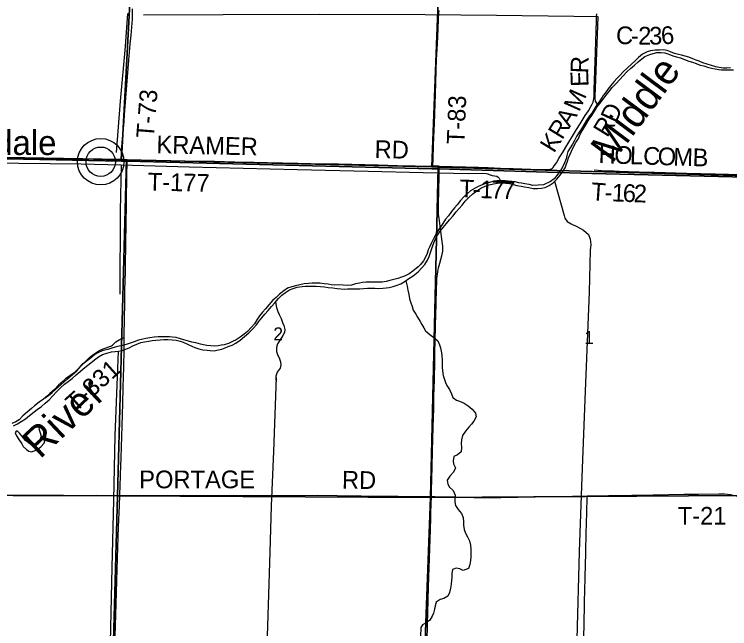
# Model space of a CAD drawing. Extents: x 1443599 to 1910620, y 1028088 to 1361369.
# Drawn here: x 1671995 to 1684107, y 1211112 to 1221513 of the extents above; entities that cross this region are included whole.
import ezdxf

# ---------------------------------------------------------------- set-up
doc = ezdxf.new("R2010")
doc.units = 0
for name, color, linetype in [('GM_X_County_Road_Text', 7, 'Continuous'), ('GM_X_Major_River', 7, 'Continuous'), ('GM_X_Major_River_Text', 7, 'Continuous'), ('GM_X_Minor_Lake', 7, 'Continuous'), ('GM_X_Minor_River', 7, 'Continuous'), ('GM_X_Section', 7, 'Continuous'), ('GM_X_Section_Text', 7, 'Continuous'), ('GM_X_Township', 7, 'Continuous'), ('GM_X_Township_Road', 7, 'Continuous'), ('GM_X_Township_Road_Text', 7, 'Continuous'), ('GM_X_Unincorporated', 7, 'Continuous'), ('GM_X_Unincorporated_Location', 7, 'Continuous'), ('GM_X_Unincorporated_Text', 7, 'Continuous')]:
    doc.layers.add(name, color=color, linetype=linetype)

msp = doc.modelspace()

# ---------------------------------------------------------------- linework, layer by layer
at = {"layer": 'GM_X_Major_River'}
for points in [[(1684122, 1220606), (1684060, 1220601), (1683996, 1220602), (1683926, 1220610), (1683870, 1220623), (1683800, 1220644), (1683726, 1220667), (1683654, 1220691), (1683589, 1220718), (1683537, 1220739), (1683483, 1220758), (1683415, 1220785), (1683353, 1220802), (1683292, 1220822), (1683240, 1220833), (1683172, 1220852), (1683102, 1220877), (1683048, 1220898), (1682980, 1220909), (1682919, 1220908), (1682844, 1220904), (1682767, 1220892), (1682709, 1220876), (1682631, 1220839), (1682564, 1220779), (1682499, 1220718), (1682446, 1220668), (1682379, 1220607), (1682301, 1220537)], [(1682618, 1220758), (1682670, 1220801), (1682752, 1220835), (1682812, 1220850), (1682875, 1220865), (1682941, 1220868), (1683011, 1220859), (1683079, 1220838), (1683145, 1220810), (1683205, 1220793), (1683271, 1220774), (1683342, 1220747), (1683412, 1220721), (1683476, 1220702), (1683540, 1220679), (1683604, 1220654), (1683667, 1220638), (1683733, 1220617), (1683797, 1220600), (1683861, 1220589), (1683921, 1220580), (1683970, 1220572), (1684041, 1220571), (1684104, 1220572), (1684170, 1220571)], [(1676979, 1216908), (1677041, 1216913), (1677105, 1216910), (1677181, 1216904), (1677247, 1216897), (1677311, 1216890), (1677386, 1216883), (1677460, 1216873), (1677526, 1216868), (1677586, 1216861), (1677637, 1216864), (1677695, 1216866), (1677775, 1216868), (1677847, 1216868), (1677909, 1216873), (1677975, 1216878), (1678046, 1216879), (1678098, 1216878), (1678162, 1216873), (1678232, 1216877), (1678290, 1216880), (1678341, 1216887), (1678409, 1216904), (1678478, 1216925), (1678541, 1216952), (1678611, 1216993), (1678676, 1217038), (1678747, 1217087), (1678832, 1217154), (1678948, 1217280), (1678989, 1217349), (1679018, 1217413), (1679037, 1217465), (1679054, 1217516), (1679076, 1217580), (1679099, 1217646), (1679124, 1217712), (1679159, 1217775), (1679203, 1217841), (1679256, 1217902), (1679312, 1217971), (1679365, 1218032), (1679418, 1218097), (1679478, 1218167), (1679528, 1218223), (1679580, 1218281), (1679629, 1218348), (1679690, 1218411), (1679756, 1218476), (1679823, 1218523), (1679894, 1218570), (1679965, 1218603), (1680037, 1218624), (1680110, 1218643), (1680178, 1218653), (1680243, 1218658), (1680315, 1218657), (1680381, 1218648), (1680441, 1218631), (1680505, 1218615), (1680575, 1218602), (1680635, 1218593), (1680707, 1218582), (1680781, 1218562), (1680853, 1218565), (1680921, 1218568), (1680984, 1218581), (1681050, 1218612), (1681120, 1218662), (1681179, 1218724), (1681234, 1218787), (1681282, 1218852), (1681319, 1218914), (1681340, 1218967), (1681359, 1219027), (1681380, 1219081), (1681403, 1219145), (1681426, 1219198), (1681470, 1219282), (1681503, 1219342), (1681545, 1219413), (1681576, 1219481), (1681653, 1219613), (1681687, 1219672), (1681729, 1219738), (1681770, 1219802), (1681827, 1219888), (1681859, 1219939), (1681910, 1220004), (1681962, 1220077), (1682013, 1220143), (1682058, 1220200), (1682116, 1220271), (1682177, 1220338), (1682245, 1220409), (1682302, 1220472), (1682365, 1220537), (1682429, 1220596), (1682496, 1220653), (1682557, 1220709), (1682618, 1220758)], [(1682301, 1220537), (1682244, 1220479), (1682195, 1220428), (1682150, 1220377), (1682091, 1220303), (1682049, 1220249), (1682000, 1220177), (1681966, 1220137), (1681907, 1220046), (1681860, 1219979), (1681814, 1219908), (1681771, 1219842), (1681724, 1219779), (1681678, 1219711), (1681639, 1219644), (1681598, 1219576), (1681558, 1219517), (1681515, 1219444), (1681480, 1219376), (1681444, 1219315), (1681407, 1219253), (1681366, 1219190), (1681347, 1219124), (1681337, 1219066), (1681308, 1218998), (1681281, 1218936), (1681242, 1218869), (1681196, 1218804), (1681135, 1218730), (1681074, 1218683), (1680952, 1218627), (1680776, 1218615), (1680712, 1218630), (1680638, 1218643), (1680584, 1218654), (1680534, 1218661), (1680476, 1218675), (1680419, 1218680), (1680354, 1218690), (1680306, 1218691), (1680229, 1218696), (1680167, 1218694), (1680111, 1218689), (1680040, 1218668), (1679959, 1218645), (1679887, 1218615), (1679838, 1218594), (1679796, 1218572), (1679721, 1218523), (1679668, 1218482), (1679602, 1218417), (1679547, 1218358), (1679494, 1218287), (1679445, 1218235), (1679397, 1218172), (1679346, 1218103), (1679293, 1218042), (1679249, 1217974), (1679218, 1217923), (1679177, 1217863), (1679138, 1217794), (1679100, 1217722), (1679061, 1217646), (1679029, 1217583), (1679002, 1217526), (1678983, 1217466), (1678954, 1217404), (1678923, 1217338), (1678873, 1217279), (1678832, 1217239), (1678745, 1217163), (1678678, 1217120), (1678603, 1217081), (1678553, 1217062), (1678488, 1217039), (1678355, 1217006), (1678288, 1216987), (1678222, 1216980), (1678154, 1216977), (1678007, 1216980), (1677951, 1216979), (1677891, 1216972), (1677840, 1216961), (1677774, 1216948), (1677705, 1216929), (1677639, 1216922), (1677565, 1216926), (1677491, 1216931), (1677423, 1216930), (1677362, 1216935), (1677308, 1216942), (1677242, 1216951), (1677170, 1216959), (1677100, 1216962), (1677036, 1216961), (1676974, 1216958), (1676901, 1216950), (1676827, 1216935), (1676758, 1216918), (1676696, 1216899), (1676623, 1216874)], [(1676623, 1216874), (1676558, 1216829), (1676483, 1216774), (1676428, 1216719), (1676372, 1216672), (1676309, 1216599), (1676249, 1216528), (1676196, 1216469), (1676147, 1216406), (1676100, 1216338), (1676060, 1216275), (1676011, 1216219), (1675941, 1216143), (1675887, 1216097), (1675817, 1216048), (1675752, 1216003), (1675688, 1215973), (1675619, 1215942), (1675550, 1215919), (1675498, 1215910), (1675448, 1215901), (1675387, 1215894), (1675321, 1215899), (1675257, 1215908), (1675197, 1215920), (1675148, 1215929), (1675066, 1215950), (1675003, 1215965), (1674947, 1215979), (1674864, 1216003), (1674810, 1216020), (1674734, 1216040), (1674672, 1216048), (1674622, 1216050), (1674550, 1216055), (1674485, 1216054), (1674433, 1216054), (1674362, 1216047), (1674292, 1216038), (1674220, 1216025), (1674170, 1216014), (1674097, 1215995), (1674022, 1215968), (1673958, 1215944), (1673891, 1215923), (1673829, 1215906), (1673770, 1215895), (1673700, 1215876), (1673649, 1215859), (1673581, 1215840), (1673528, 1215827), (1673483, 1215815), (1673407, 1215780), (1673360, 1215752), (1673309, 1215710), (1673256, 1215671), (1673183, 1215612), (1673124, 1215561), (1673065, 1215499), (1673008, 1215445), (1672938, 1215390), (1672863, 1215340), (1672823, 1215300), (1672743, 1215235), (1672673, 1215162), (1672595, 1215093), (1672557, 1215053), (1672490, 1214997), (1672417, 1214944), (1672337, 1214884), (1672286, 1214838), (1672215, 1214777), (1672142, 1214715), (1672078, 1214650), (1672021, 1214612), (1671953, 1214584)], [(1671982, 1214547), (1672049, 1214580), (1672114, 1214617), (1672183, 1214662), (1672252, 1214721), (1672330, 1214785), (1672382, 1214823), (1672454, 1214875), (1672519, 1214930), (1672586, 1214985), (1672647, 1215056), (1672711, 1215122), (1672778, 1215187), (1672844, 1215249), (1672905, 1215299), (1672972, 1215350), (1673043, 1215408), (1673109, 1215464), (1673153, 1215503), (1673220, 1215556), (1673290, 1215613), (1673355, 1215662), (1673422, 1215716), (1673489, 1215753), (1673561, 1215774), (1673638, 1215797), (1673704, 1215806), (1673757, 1215809), (1673819, 1215822), (1673869, 1215841), (1673940, 1215865), (1674003, 1215899), (1674072, 1215927), (1674140, 1215954), (1674201, 1215967), (1674273, 1215980), (1674328, 1215989), (1674392, 1215994), (1674462, 1216001), (1674529, 1216005), (1674595, 1216006), (1674665, 1216001), (1674733, 1215996), (1674801, 1215980), (1674853, 1215962), (1674928, 1215928), (1674998, 1215893), (1675050, 1215874), (1675122, 1215850), (1675186, 1215835), (1675258, 1215826), (1675312, 1215821), (1675376, 1215818), (1675426, 1215827), (1675506, 1215845), (1675564, 1215866), (1675614, 1215888), (1675683, 1215914), (1675747, 1215947), (1675821, 1215996), (1675894, 1216059), (1675963, 1216122), (1676033, 1216189), (1676094, 1216254), (1676131, 1216308), (1676185, 1216375), (1676238, 1216438), (1676295, 1216501), (1676348, 1216564), (1676406, 1216630), (1676467, 1216699), (1676525, 1216760), (1676586, 1216803), (1676655, 1216848), (1676719, 1216869), (1676782, 1216891), (1676868, 1216905), (1676918, 1216910), (1676979, 1216908)]]:
    msp.add_lwpolyline(points, dxfattribs=at)
at = {"layer": 'GM_X_Minor_Lake'}
msp.add_line((1672070, 1214313), (1672121, 1214242), dxfattribs=at)
msp.add_lwpolyline([(1672121, 1214242), (1672148, 1214195), (1672200, 1214146), (1672243, 1214117), (1672289, 1214108), (1672374, 1214141), (1672447, 1214190), (1672498, 1214251), (1672522, 1214337), (1672538, 1214427), (1672532, 1214469), (1672501, 1214520), (1672451, 1214535), (1672411, 1214503), (1672426, 1214447), (1672448, 1214372), (1672427, 1214302), (1672364, 1214247), (1672320, 1214236), (1672257, 1214243), (1672184, 1214297), (1672139, 1214352), (1672084, 1214421), (1672051, 1214458), (1672029, 1214454), (1672010, 1214426), (1672031, 1214376), (1672070, 1214313)], dxfattribs=at)
at = {"layer": 'GM_X_Minor_River'}
for points in [[(1673914, 1221524), (1673870, 1220969), (1673789, 1220044), (1673719, 1219171)], [(1681868, 1219991), (1681837, 1220044), (1681827, 1220082), (1681830, 1220130), (1681835, 1220258), (1681879, 1221469), (1681467, 1221476), (1680159, 1221492), (1678952, 1221506), (1677168, 1221508), (1675533, 1221503), (1674184, 1221501)], [(1664842, 1219131), (1666248, 1219098), (1666996, 1219076), (1667940, 1219062), (1669064, 1219046), (1670392, 1219026), (1671541, 1219001), (1673126, 1218979), (1673804, 1218965), (1674957, 1218930), (1676782, 1218885), (1677987, 1218855), (1678918, 1218835), (1679686, 1218817), (1679915, 1218821), (1679981, 1218817), (1680013, 1218811), (1680035, 1218802), (1680071, 1218790), (1680088, 1218782), (1680162, 1218770), (1680189, 1218755), (1680204, 1218737), (1680229, 1218696)], [(1673804, 1218965), (1673789, 1218187), (1673780, 1216777)], [(1681143, 1218686), (1681306, 1218108), (1681315, 1218061), (1681357, 1218006), (1681422, 1217965), (1681529, 1217913), (1681629, 1217859), (1681716, 1217787), (1681745, 1217709), (1681757, 1217616), (1681747, 1217520), (1681726, 1216808), (1681660, 1215135), (1681605, 1213682), (1681556, 1212411), (1681516, 1210936)], [(1678626, 1217003), (1678644, 1216910), (1678657, 1216840), (1678674, 1216771), (1678686, 1216697), (1678701, 1216644), (1678730, 1216566), (1678749, 1216507), (1678792, 1216438), (1678823, 1216385), (1678866, 1216314), (1678893, 1216264), (1678926, 1216207), (1678959, 1216154), (1679031, 1216091), (1679100, 1216039), (1679165, 1215984), (1679196, 1215919), (1679209, 1215865), (1679228, 1215784), (1679233, 1215732), (1679236, 1215662), (1679238, 1215594), (1679241, 1215538), (1679242, 1215477), (1679255, 1215397), (1679276, 1215330), (1679293, 1215278), (1679320, 1215227), (1679365, 1215160), (1679398, 1215089), (1679417, 1215025), (1679480, 1214982), (1679534, 1214963), (1679611, 1214927), (1679677, 1214882), (1679744, 1214831), (1679801, 1214763), (1679812, 1214697), (1679773, 1214627), (1679738, 1214576), (1679688, 1214523), (1679633, 1214456), (1679582, 1214384), (1679566, 1214308), (1679563, 1214246), (1679564, 1214178), (1679560, 1214106), (1679501, 1214055), (1679435, 1214028), (1679423, 1213954), (1679432, 1213902), (1679463, 1213835), (1679428, 1213763), (1679368, 1213696), (1679325, 1213627), (1679334, 1213556), (1679365, 1213506), (1679424, 1213451), (1679457, 1213374), (1679454, 1213312), (1679453, 1213259), (1679462, 1213195), (1679507, 1213128), (1679564, 1213063), (1679594, 1212992), (1679601, 1212920), (1679602, 1212866), (1679611, 1212791), (1679636, 1212727), (1679665, 1212668), (1679702, 1212599), (1679720, 1212527), (1679725, 1212452), (1679726, 1212402), (1679723, 1212330), (1679716, 1212264), (1679707, 1212198), (1679683, 1212128), (1679596, 1212096), (1679537, 1212123), (1679477, 1212138), (1679416, 1212113), (1679405, 1212039), (1679402, 1211983), (1679399, 1211933), (1679391, 1211865), (1679380, 1211797), (1679365, 1211725), (1679332, 1211661), (1679265, 1211622), (1679204, 1211605), (1679137, 1211563), (1679122, 1211499), (1679111, 1211443), (1679094, 1211375), (1679069, 1211321), (1679029, 1211258), (1678968, 1211209), (1678905, 1211178), (1678875, 1211133)], [(1676419, 1216644), (1676434, 1216547), (1676455, 1216482), (1676481, 1216432), (1676513, 1216365), (1676538, 1216296), (1676557, 1216246), (1676576, 1216179), (1676567, 1216127), (1676542, 1216074), (1676495, 1216002), (1676449, 1215933), (1676434, 1215871), (1676433, 1215805), (1676452, 1215754), (1676487, 1215681), (1676502, 1215629), (1676507, 1215577), (1676494, 1215525), (1676445, 1215454), (1676425, 1215386), (1676424, 1215316)], [(1673621, 1210878), (1673650, 1212149), (1673679, 1213289), (1673703, 1214384), (1673747, 1215516), (1673757, 1215809)], [(1676427, 1215366), (1676382, 1214113), (1676344, 1213191), (1676319, 1212405), (1676291, 1211514), (1676263, 1210628)], [(1678875, 1211133), (1678800, 1208992)]]:
    msp.add_lwpolyline(points, dxfattribs=at)
at = {"layer": 'GM_X_Section'}
for points in [[(1674092, 1224359), (1673808, 1219056), (1668555, 1219147), (1668485, 1219152), (1668747, 1224447)], [(1679269, 1224246), (1679065, 1218932), (1673892, 1219051), (1673808, 1219056), (1674092, 1224359)], [(1679269, 1224246), (1684549, 1224204), (1684532, 1223752), (1684399, 1218776), (1679173, 1218927), (1679065, 1218932)], [(1668555, 1219147), (1673808, 1219056), (1673892, 1219051), (1673741, 1213362), (1668445, 1213380)], [(1673892, 1219051), (1679065, 1218932), (1679173, 1218927), (1679041, 1213332), (1673741, 1213362)], [(1684399, 1218776), (1684284, 1213369), (1679041, 1213332), (1679173, 1218927)], [(1673741, 1213362), (1673597, 1208030), (1668306, 1208094), (1668445, 1213380)], [(1679041, 1213332), (1678843, 1208036), (1673597, 1208030), (1673741, 1213362)], [(1679041, 1213332), (1684284, 1213369), (1684296, 1213220), (1684193, 1207979), (1678843, 1208036)]]:
    msp.add_lwpolyline(points, close=True, dxfattribs=at)
at = {"layer": 'GM_X_Township'}
for points in [[(1684757, 1231793), (1684707, 1229066), (1684621, 1226450), (1684471, 1221885), (1684463, 1221594), (1684390, 1218758), (1681775, 1218820), (1681020, 1218838), (1679177, 1218895), (1679066, 1218899), (1673902, 1219026), (1673810, 1219028), (1668556, 1219132)], [(1668556, 1219132), (1673810, 1219028), (1673902, 1219026), (1679066, 1218899), (1679177, 1218895), (1681020, 1218838), (1681775, 1218820), (1684390, 1218758), (1684289, 1213361), (1684277, 1213275), (1684181, 1207969)]]:
    msp.add_lwpolyline(points, dxfattribs=at)
at = {"layer": 'GM_X_Township_Road'}
for points in [[(1673802, 1219055), (1673809, 1219168), (1673817, 1219262), (1673829, 1219413), (1673849, 1219635), (1673854, 1219701), (1673862, 1219812), (1673902, 1220316), (1673936, 1220735), (1673959, 1221006), (1673973, 1221160), (1673994, 1221428), (1673998, 1221520), (1673999, 1221552), (1673999, 1221566), (1673996, 1221606)], [(1679081, 1218944), (1679084, 1219068), (1679092, 1219288), (1679098, 1219435), (1679108, 1219665), (1679127, 1220160), (1679132, 1220351), (1679137, 1220567), (1679144, 1220748), (1679157, 1221013), (1679169, 1221262), (1679178, 1221433), (1679183, 1221538), (1679186, 1221578)], [(1681067, 1218889), (1681073, 1218891), (1681080, 1218893), (1681088, 1218896), (1681094, 1218899), (1681102, 1218905), (1681106, 1218908), (1681114, 1218915), (1681117, 1218920), (1681137, 1218945), (1681172, 1219000), (1681215, 1219070), (1681233, 1219098), (1681275, 1219168), (1681369, 1219322), (1681463, 1219477), (1681515, 1219561), (1681576, 1219658), (1681661, 1219798), (1681715, 1219881), (1681758, 1219951), (1681781, 1219994), (1681793, 1220024), (1681802, 1220055), (1681807, 1220087), (1681810, 1220119), (1681813, 1220234), (1681818, 1220398), (1681835, 1220874), (1681846, 1221235), (1681851, 1221399), (1681852, 1221449), (1681854, 1221495), (1681855, 1221506), (1681856, 1221513), (1681858, 1221520)], [(1668570, 1219128), (1668921, 1219123), (1669150, 1219119), (1669462, 1219115), (1669889, 1219109), (1670168, 1219107), (1670628, 1219101), (1670858, 1219096), (1671071, 1219094), (1671334, 1219089), (1671760, 1219084), (1672335, 1219072), (1672565, 1219071), (1673336, 1219059), (1673550, 1219056), (1673664, 1219055), (1673802, 1219055)], [(1673906, 1219052), (1673802, 1219055)], [(1673856, 1216040), (1673856, 1216103), (1673858, 1216333), (1673866, 1216645), (1673869, 1216842), (1673875, 1217153), (1673878, 1217301), (1673883, 1217580), (1673890, 1218023), (1673892, 1218244), (1673894, 1218401), (1673900, 1218745), (1673906, 1219052)], [(1673906, 1219052), (1674397, 1219044), (1675136, 1219028), (1675382, 1219024), (1675726, 1219015), (1676054, 1219008), (1676284, 1219004), (1676793, 1218992), (1677236, 1218983), (1677482, 1218980), (1678154, 1218966), (1678482, 1218956), (1679081, 1218944)], [(1679056, 1213348), (1679059, 1213446), (1679069, 1213856), (1679077, 1214119), (1679087, 1214529), (1679095, 1214841), (1679100, 1215054), (1679107, 1215317), (1679113, 1215645), (1679117, 1215810), (1679121, 1215974), (1679126, 1216253), (1679129, 1216417), (1679135, 1216614), (1679144, 1216876), (1679146, 1216975), (1679150, 1217040), (1679157, 1217106), (1679165, 1217154), (1679178, 1217219), (1679199, 1217298), (1679234, 1217425), (1679245, 1217473), (1679249, 1217505), (1679251, 1217538), (1679249, 1217587), (1679240, 1217669), (1679211, 1217880), (1679186, 1218059), (1679179, 1218124), (1679176, 1218190), (1679176, 1218272), (1679181, 1218551), (1679186, 1218748), (1679189, 1218941)], [(1679189, 1218941), (1679081, 1218944)], [(1679189, 1218941), (1679852, 1218927), (1680016, 1218920), (1680229, 1218909), (1680442, 1218902), (1680738, 1218893), (1680902, 1218887), (1680951, 1218887), (1681017, 1218886), (1681049, 1218887), (1681057, 1218888), (1681065, 1218889), (1681067, 1218889)], [(1681812, 1218879), (1681879, 1218874), (1681997, 1218865), (1682146, 1218861), (1682327, 1218854), (1682393, 1218852), (1682573, 1218848), (1682835, 1218839), (1683376, 1218824), (1683868, 1218813), (1684311, 1218799), (1684442, 1218795)], [(1673693, 1215946), (1673702, 1215955), (1673715, 1215966), (1673741, 1215985), (1673769, 1216003), (1673783, 1216010), (1673798, 1216018), (1673812, 1216024), (1673827, 1216030), (1673856, 1216040)], [(1673782, 1213368), (1673784, 1213412), (1673787, 1213510), (1673793, 1213724), (1673803, 1214003), (1673820, 1214544), (1673832, 1214922), (1673839, 1215202), (1673848, 1215541), (1673854, 1215840), (1673854, 1215890), (1673856, 1215972), (1673856, 1216040)], [(1672525, 1215015), (1672573, 1215059), (1672637, 1215111), (1672686, 1215153), (1672893, 1215339), (1673017, 1215446), (1673053, 1215479), (1673163, 1215600), (1673198, 1215635), (1673271, 1215701), (1673321, 1215743), (1673360, 1215772), (1673401, 1215800), (1673429, 1215815), (1673474, 1215836), (1673519, 1215854), (1673627, 1215894), (1673641, 1215901), (1673655, 1215911), (1673667, 1215921), (1673693, 1215946)], [(1668476, 1213394), (1668529, 1213394), (1668759, 1213391), (1669137, 1213391), (1669662, 1213389), (1669925, 1213385), (1670171, 1213379), (1670532, 1213377), (1670679, 1213378), (1670844, 1213380), (1671041, 1213378), (1671270, 1213379), (1671599, 1213376), (1671779, 1213374), (1672370, 1213372), (1672600, 1213371), (1672830, 1213370), (1673174, 1213369), (1673388, 1213370), (1673716, 1213368), (1673782, 1213368)], [(1673616, 1208022), (1673618, 1208066), (1673628, 1208226), (1673635, 1208423), (1673653, 1208931), (1673658, 1209079), (1673662, 1209375), (1673667, 1209621), (1673687, 1210343), (1673694, 1210540), (1673705, 1210983), (1673711, 1211164), (1673727, 1211722), (1673744, 1212313), (1673760, 1212838), (1673774, 1213199), (1673782, 1213368)], [(1673782, 1213368), (1673995, 1213368), (1674126, 1213368), (1674307, 1213368), (1674438, 1213368), (1674520, 1213368), (1674865, 1213370), (1675161, 1213369), (1675522, 1213368), (1675702, 1213370), (1676113, 1213369), (1676342, 1213369), (1676539, 1213368), (1677130, 1213370), (1677459, 1213366), (1677639, 1213363), (1677869, 1213361), (1678197, 1213358), (1678493, 1213354), (1678772, 1213350), (1679056, 1213348)], [(1678900, 1208043), (1678901, 1208079), (1678907, 1208309), (1678925, 1208851), (1678935, 1209179), (1678944, 1209425), (1678951, 1209605), (1678962, 1209983), (1678974, 1210377), (1678985, 1210886), (1678991, 1211198), (1678994, 1211378), (1679006, 1211821), (1679039, 1212789), (1679045, 1212986), (1679047, 1213085), (1679056, 1213348)], [(1679056, 1213348), (1679116, 1213347), (1679281, 1213344), (1679445, 1213343), (1679773, 1213333), (1679888, 1213332), (1680232, 1213335), (1681102, 1213352), (1681447, 1213356), (1681693, 1213361)], [(1681635, 1210941), (1681648, 1211499), (1681656, 1211839), (1681657, 1211891), (1681659, 1211954), (1681662, 1212056), (1681663, 1212119), (1681666, 1212197), (1681668, 1212265), (1681669, 1212319), (1681670, 1212399), (1681672, 1212514), (1681675, 1212629), (1681678, 1212711), (1681678, 1212727), (1681678, 1212776), (1681680, 1212841), (1681680, 1212874), (1681681, 1212923), (1681686, 1213054), (1681688, 1213152), (1681691, 1213266), (1681692, 1213330), (1681693, 1213361)], [(1681693, 1213361), (1681792, 1213362), (1682054, 1213366), (1682448, 1213373), (1682612, 1213375), (1682809, 1213380), (1683334, 1213390), (1683579, 1213392), (1683921, 1213395), (1684020, 1213394), (1684069, 1213390), (1684118, 1213383), (1684166, 1213373), (1684214, 1213360), (1684329, 1213319)]]:
    msp.add_lwpolyline(points, dxfattribs=at)
at = {"layer": 'GM_X_Unincorporated'}
for radius in [393, 249]:
    msp.add_circle((1673458, 1219017), radius, dxfattribs=at)
at = {"layer": 'GM_X_Unincorporated_Location'}
msp.add_line((1673458, 1219017), (1673458, 1219017), dxfattribs=at)

# ---------------------------------------------------------------- texts
at = {"layer": 'GM_X_County_Road_Text'}
for s, rotation, p in [('C', 357.9701, (1682178, 1221013)), ('2', 359.5903, (1682556, 1221002)), ('3', 359.7145, (1682742, 1221001)), ('6', 4.6944, (1682955, 1221001)), ('-', 359.2887, (1682432, 1221004))]:
    msp.add_text(s, height=300, rotation=rotation, dxfattribs=at).set_placement(p)
at = {"layer": 'GM_X_Major_River_Text'}
for s, rotation, p in [('Middle', 53.2861, (1682118, 1218976)), ('River', 43.3887, (1672430, 1213973))]:
    msp.add_text(s, height=500.3, rotation=rotation, dxfattribs=at).set_placement(p)
at = {"layer": 'GM_X_Section_Text'}
for s, p in [('2', (1676380, 1215991)), ('1', (1681643, 1215932))]:
    msp.add_text(s, height=221, rotation=0, dxfattribs=at).set_placement(p)
at = {"layer": 'GM_X_Township_Road_Text'}
for s, rotation, p in [('R', 87.8802, (1681710, 1220510)), ('E', 92.1839, (1681719, 1220292)), ('T-73', 85.4098, (1674357, 1219407)), ('M', 65.9386, (1681558, 1219849)), ('T-83', 87.8787, (1679616, 1219310)), ('D', 65.1064, (1682180, 1219658)), ('A', 58.3927, (1681399, 1219586)), ('R', 58.3967, (1681270, 1219376)), ('R', 58.4104, (1682033, 1219415)), ('K', 58.3946, (1681132, 1219151)), ('KRAMER', 358.716, (1674399, 1219162)), ('RD', 358.5248, (1678092, 1219082)), ('H', 357.7299, (1681883, 1218996)), ('O', 358.2398, (1682150, 1218985)), ('L', 358.2412, (1682414, 1218977)), ('C', 358.2395, (1682638, 1218970)), ('O', 358.2398, (1682884, 1218962)), ('M', 358.2394, (1683148, 1218954)), ('B', 358.2414, (1683474, 1218944)), ('T-177', 358.6044, (1674251, 1218531)), ('T', 357.7452, (1679528, 1218417)), ('1', 357.7466, (1679875, 1218403)), ('7', 357.7664, (1680060, 1218396)), ('7', 357.8941, (1680245, 1218389)), ('T', 356.1013, (1681751, 1218368)), ('1', 357.731, (1682107, 1218347)), ('6', 357.8225, (1682292, 1218340)), ('-', 357.7434, (1679752, 1218408)), ('2', 357.8294, (1682477, 1218333)), ('-', 357.5148, (1681983, 1218353)), ('T-331', 42.0274, (1673033, 1214767)), ('PORTAGE', 0, (1674110, 1213489)), ('RD', 359.0265, (1677540, 1213485)), ('T-21', 0, (1683227, 1212873))]:
    msp.add_text(s, height=300, rotation=rotation, dxfattribs=at).set_placement(p)
at = {"layer": 'GM_X_Unincorporated_Text'}
msp.add_text('Cloverdale', height=417, rotation=0, dxfattribs=at).set_placement((1670044, 1219131))

doc.saveas('drawing.dxf')
